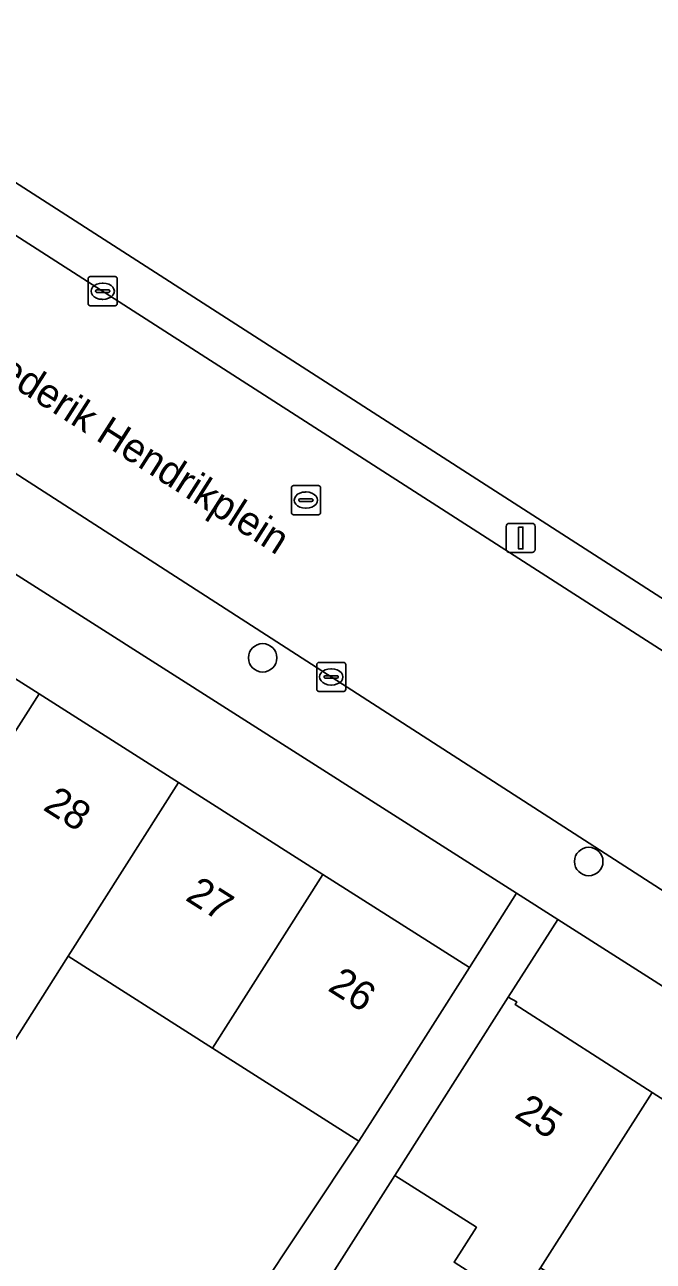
# Model space of a CAD drawing. Extents: x 160102 to 160934, y 382045 to 382923.
# Drawn here: x 160402.88 to 160424.48, y 382284.07 to 382326.59 of the extents above; entities that cross this region are included whole.
import ezdxf

# ---------------------------------------------------------------- set-up
doc = ezdxf.new("R2010")
doc.units = 0
for name, color, linetype in [('IMGEO_Boom', 7, 'Continuous'), ('IMGEO_Erf', 7, 'Continuous'), ('IMGEO_Groenvoorziening', 7, 'Continuous'), ('IMGEO_Kolk', 7, 'Continuous'), ('IMGEO_Lichtmast', 7, 'Continuous'), ('IMGEO_Openbare_ruimte_label', 7, 'Continuous'), ('IMGEO_Pand', 7, 'Continuous'), ('IMGEO_Pand_nummerreeks', 7, 'Continuous'), ('IMGEO_Rijbaan_lokaal_open', 7, 'Continuous'), ('IMGEO_Rioolput', 7, 'Continuous'), ('IMGEO_Voetpad_open', 7, 'Continuous')]:
    doc.layers.add(name, color=color, linetype=linetype)

msp = doc.modelspace()

# ---------------------------------------------------------------- linework, layer by layer
at = {"layer": 'IMGEO_Boom'}
for centre in [(160411.056, 382304.822), (160422.265, 382297.819)]:
    msp.add_circle(centre, 0.489, dxfattribs=at)
at = {"layer": 'IMGEO_Erf'}
msp.add_lwpolyline([(160380.656, 382321.65), (160378.99, 382319.034), (160383.927, 382315.896), (160386.169, 382314.471), (160386.366, 382314.781), (160388.486, 382313.433), (160388.307, 382313.152), (160388.895, 382312.778), (160393.622, 382309.774), (160398.528, 382306.656), (160403.368, 382303.58), (160408.166, 382300.531), (160413.128, 382297.377), (160418.16, 382294.179), (160419.783, 382296.727)], close=True, dxfattribs=at)
for points in [[(160421.207, 382295.82), (160419.498, 382293.155), (160419.791, 382292.99), (160419.739, 382292.897), (160424.444, 382289.881), (160429.163, 382286.856), (160434.086, 382283.7), (160439.008, 382280.545), (160439.349, 382280.326), (160439.567, 382280.626), (160441.871, 382279.16), (160441.688, 382278.821), (160443.835, 382277.449), (160448.496, 382274.472), (160448.571, 382274.587), (160448.855, 382274.403)], [(160447.959, 382278.78), (160421.207, 382295.82)], [(160400.589, 382281.63), (160407.22, 382277.527), (160403.933, 382279.767), (160405.586, 382282.193), (160408.873, 382279.954), (160414.366, 382288.208), (160409.334, 382291.406), (160404.372, 382294.56), (160402.466, 382291.561)], [(160417.633, 382284.037), (160418.402, 382285.246), (160415.602, 382287.025), (160409.035, 382276.697)]]:
    msp.add_lwpolyline(points, dxfattribs=at)
at = {"layer": 'IMGEO_Groenvoorziening'}
msp.add_lwpolyline([(160437.773, 382324.41), (160408.75, 382345.566), (160387.099, 382331.11), (160425.707, 382306.276)], close=True, dxfattribs=at)
at = {"layer": 'IMGEO_Kolk'}
for p, q in [((160405.056, 382317.003), (160405.056, 382317.855)), ((160405.131, 382317.929), (160405.983, 382317.929)), ((160405.544, 382317.709), (160405.569, 382317.709)), ((160406.057, 382317.855), (160406.057, 382317.003)), ((160405.315, 382317.423), (160405.315, 382317.435)), ((160405.753, 382317.386), (160405.355, 382317.386)), ((160405.358, 382317.472), (160405.756, 382317.472)), ((160405.799, 382317.435), (160405.799, 382317.423)), ((160405.983, 382316.929), (160405.131, 382316.929)), ((160405.567, 382317.149), (160405.542, 382317.149)), ((160412.913, 382303.74), (160412.913, 382304.592)), ((160412.988, 382304.666), (160413.84, 382304.666)), ((160413.401, 382304.446), (160413.426, 382304.446)), ((160413.914, 382304.592), (160413.914, 382303.74)), ((160413.172, 382304.16), (160413.172, 382304.172)), ((160413.61, 382304.123), (160413.212, 382304.123)), ((160413.215, 382304.209), (160413.613, 382304.209)), ((160413.656, 382304.172), (160413.656, 382304.16)), ((160413.84, 382303.666), (160412.988, 382303.666)), ((160413.424, 382303.886), (160413.399, 382303.886))]:
    msp.add_line(p, q, dxfattribs=at)
for points in [[(160405.056, 382317.003), (160405.056, 382317.855)], [(160405.131, 382317.929), (160405.983, 382317.929)], [(160406.057, 382317.855), (160406.057, 382317.003)], [(160405.983, 382316.929), (160405.131, 382316.929)], [(160412.913, 382303.74), (160412.913, 382304.592)], [(160412.988, 382304.666), (160413.84, 382304.666)], [(160413.914, 382304.592), (160413.914, 382303.74)], [(160413.84, 382303.666), (160412.988, 382303.666)]]:
    msp.add_lwpolyline(points, dxfattribs=at)
for centre, radius, start, end in [((160405.133, 382317.853), 0.0765, 91.552, 178.448), ((160405.133, 382317.853), 0.0765, 91.552, 178.448), ((160405.981, 382317.853), 0.0765, 1.552, 88.448), ((160405.981, 382317.853), 0.0765, 1.552, 88.448), ((160405.355, 382317.432), 0.0403, 85.8775, 175.7526), ((160405.352, 382317.422), 0.0366, 178.938, 274.7102), ((160405.756, 382317.429), 0.043, 264.8664, 352.4533), ((160405.76, 382317.434), 0.0386, 1.7309, 96.639), ((160405.133, 382317.005), 0.0765, 181.552, 268.448), ((160405.133, 382317.005), 0.0765, 181.552, 268.448), ((160405.981, 382317.005), 0.0765, 271.552, 358.448), ((160405.981, 382317.005), 0.0765, 271.552, 358.448), ((160412.99, 382304.59), 0.0765, 91.552, 178.448), ((160412.99, 382304.59), 0.0765, 91.552, 178.448), ((160413.838, 382304.59), 0.0765, 1.552, 88.448), ((160413.838, 382304.59), 0.0765, 1.552, 88.448), ((160413.212, 382304.169), 0.0403, 85.8775, 175.7526), ((160413.209, 382304.159), 0.0366, 178.938, 274.7102), ((160413.613, 382304.166), 0.043, 264.8664, 352.4533), ((160413.617, 382304.171), 0.0386, 1.7309, 96.639), ((160412.99, 382303.742), 0.0765, 181.552, 268.448), ((160412.99, 382303.742), 0.0765, 181.552, 268.448), ((160413.838, 382303.742), 0.0765, 271.552, 358.448), ((160413.838, 382303.742), 0.0765, 271.552, 358.448)]:
    msp.add_arc(centre, radius, start, end, dxfattribs=at)
for centre, major_axis, ratio, start_param, end_param in [((160405.543, 382317.429), (-0.387, 0.002), 0.722429, 4.712389, 7.853982), ((160405.568, 382317.429), (-0.39, 0.002), 0.717154, 1.570796, 4.712389), ((160413.4, 382304.166), (-0.387, 0.002), 0.722429, 4.712389, 7.853982), ((160413.425, 382304.166), (-0.39, 0.002), 0.717154, 1.570796, 4.712389)]:
    msp.add_ellipse(centre, major_axis=major_axis, ratio=ratio, start_param=start_param, end_param=end_param, dxfattribs=at)
at = {"layer": 'IMGEO_Lichtmast'}
for p, q in [((160419.43, 382308.544), (160419.43, 382309.344)), ((160419.43, 382309.344), (160419.43, 382308.544)), ((160419.53, 382309.444), (160420.32, 382309.444)), ((160420.32, 382309.444), (160419.53, 382309.444)), ((160420.42, 382309.344), (160420.42, 382308.544)), ((160420.42, 382308.544), (160420.42, 382309.344)), ((160420.32, 382308.444), (160419.53, 382308.444)), ((160419.53, 382308.444), (160420.32, 382308.444))]:
    msp.add_line(p, q, dxfattribs=at)
msp.add_lwpolyline([(160419.85, 382309.319), (160420, 382309.319), (160420, 382308.569), (160419.85, 382308.569), (160419.85, 382309.319)], dxfattribs=at)
for centre, start, end in [((160419.53, 382309.344), 90, 180), ((160419.53, 382309.344), 90, 180), ((160420.32, 382309.344), 0, 90), ((160420.32, 382309.344), 360, 90), ((160419.53, 382308.544), 180, 270), ((160419.53, 382308.544), 180, 270), ((160420.32, 382308.544), 270, 0), ((160420.32, 382308.544), 270, 0)]:
    msp.add_arc(centre, 0.1, start, end, dxfattribs=at)
at = {"layer": 'IMGEO_Pand'}
for points in [[(160403.368, 382303.58), (160398.528, 382306.656), (160394.734, 382300.685), (160399.574, 382297.609)], [(160403.368, 382303.58), (160399.574, 382297.609), (160397.668, 382294.61), (160402.466, 382291.561), (160404.372, 382294.56), (160408.166, 382300.531)], [(160413.128, 382297.377), (160408.166, 382300.531), (160404.372, 382294.56), (160409.334, 382291.406)], [(160413.128, 382297.377), (160409.334, 382291.406), (160414.366, 382288.208), (160415.479, 382289.959), (160418.16, 382294.179)], [(160420.606, 382283.845), (160424.444, 382289.881), (160419.739, 382292.897), (160419.791, 382292.99), (160419.498, 382293.155), (160416.817, 382288.936), (160415.602, 382287.025), (160418.402, 382285.246), (160417.633, 382284.037), (160419.838, 382282.636)], [(160420.606, 382283.845), (160425.338, 382280.837), (160429.163, 382286.856), (160424.444, 382289.881)]]:
    msp.add_lwpolyline(points, close=True, dxfattribs=at)
at = {"layer": 'IMGEO_Rijbaan_lokaal_open'}
msp.add_lwpolyline([(160390.438, 382318.814), (160402.157, 382311.428), (160432.528, 382291.84), (160436.26, 382297.701), (160399.869, 382321.076), (160394.166, 382324.73)], close=True, dxfattribs=at)
at = {"layer": 'IMGEO_Rioolput'}
for p, q in [((160412.043, 382309.819), (160412.043, 382310.671)), ((160412.118, 382310.745), (160412.97, 382310.745)), ((160412.531, 382310.525), (160412.556, 382310.525)), ((160413.044, 382310.671), (160413.044, 382309.819)), ((160412.302, 382310.239), (160412.302, 382310.251)), ((160412.74, 382310.202), (160412.342, 382310.202)), ((160412.345, 382310.288), (160412.743, 382310.288)), ((160412.554, 382309.965), (160412.529, 382309.965)), ((160412.786, 382310.251), (160412.786, 382310.239)), ((160412.97, 382309.745), (160412.118, 382309.745))]:
    msp.add_line(p, q, dxfattribs=at)
for points in [[(160412.043, 382309.819), (160412.043, 382310.671)], [(160412.118, 382310.745), (160412.97, 382310.745)], [(160413.044, 382310.671), (160413.044, 382309.819)], [(160412.97, 382309.745), (160412.118, 382309.745)]]:
    msp.add_lwpolyline(points, dxfattribs=at)
for centre, radius, start, end in [((160412.12, 382310.669), 0.0765, 91.552, 178.448), ((160412.12, 382310.669), 0.0765, 91.552, 178.448), ((160412.968, 382310.669), 0.0765, 1.552, 88.448), ((160412.968, 382310.669), 0.0765, 1.552, 88.448), ((160412.342, 382310.248), 0.0403, 85.8775, 175.7526), ((160412.339, 382310.238), 0.0366, 178.938, 274.7102), ((160412.743, 382310.245), 0.043, 264.8664, 352.4533), ((160412.747, 382310.25), 0.0386, 1.7309, 96.639), ((160412.12, 382309.821), 0.0765, 181.552, 268.448), ((160412.12, 382309.821), 0.0765, 181.552, 268.448), ((160412.968, 382309.821), 0.0765, 271.552, 358.448), ((160412.968, 382309.821), 0.0765, 271.552, 358.448)]:
    msp.add_arc(centre, radius, start, end, dxfattribs=at)
for centre, major_axis, ratio, start_param, end_param in [((160412.53, 382310.245), (-0.387, 0.002), 0.722429, 4.712389, 7.853982), ((160412.555, 382310.245), (-0.39, 0.002), 0.717154, 1.570796, 4.712389)]:
    msp.add_ellipse(centre, major_axis=major_axis, ratio=ratio, start_param=start_param, end_param=end_param, dxfattribs=at)
at = {"layer": 'IMGEO_Voetpad_open'}
for points in [[(160448.462, 382291.69), (160445.435, 382293.62), (160444.821, 382294.012), (160440.669, 382296.658), (160440.293, 382296.898), (160439.57, 382297.359), (160435.995, 382299.658), (160435.719, 382299.836), (160431.511, 382302.543), (160430.958, 382302.899), (160429.774, 382303.66), (160425.707, 382306.276), (160387.099, 382331.11), (160382.328, 382334.109), (160379.791, 382335.33)], [(160381.398, 382332.855), (160382.828, 382331.994), (160391.886, 382326.191), (160394.166, 382324.73), (160399.869, 382321.076), (160436.26, 382297.701), (160438.55, 382296.23), (160439.347, 382295.718), (160446.656, 382291.054), (160449.124, 382289.462), (160449.47, 382289.239), (160450.03, 382290.115), (160456.682, 382285.86), (160456.122, 382284.984), (160456.962, 382284.447)], [(160365.563, 382326.947), (160378.037, 382322.453), (160380.656, 382321.65), (160419.783, 382296.727), (160421.207, 382295.82), (160447.959, 382278.78)], [(160432.528, 382291.84), (160402.157, 382311.428), (160390.438, 382318.814), (160388.146, 382320.258), (160383.739, 382323.036)], [(160409.035, 382276.697), (160415.602, 382287.025), (160416.817, 382288.936), (160419.498, 382293.155), (160421.207, 382295.82), (160419.783, 382296.727), (160418.16, 382294.179), (160415.479, 382289.959), (160414.366, 382288.208), (160408.873, 382279.954)]]:
    msp.add_lwpolyline(points, dxfattribs=at)

# ---------------------------------------------------------------- texts
at = {"layer": 'IMGEO_Openbare_ruimte_label'}
msp.add_text('Frederik Hendrikplein', height=1, rotation=327.5024, dxfattribs=at).set_placement((160400.831, 382315.169))
at = {"layer": 'IMGEO_Pand_nummerreeks'}
for s, rotation, p in [('28', 327.6032, (160403.467, 382299.619)), ('27', 327.6032, (160408.361, 382296.513)), ('26', 327.6032, (160413.257, 382293.406)), ('25', 327.3518, (160419.67, 382289.046))]:
    msp.add_text(s, height=1, rotation=rotation, dxfattribs=at).set_placement(p)

doc.saveas('drawing.dxf')
